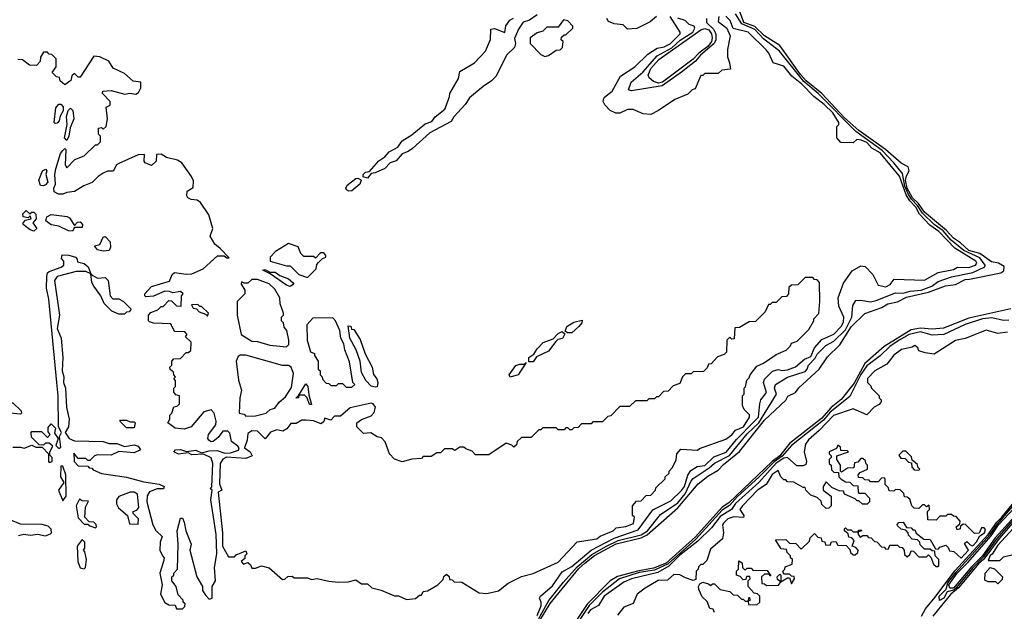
# Model space of a CAD drawing. Extents: x 2737310 to 2869991, y 870230 to 1012730.
# Tile 448 of 479: x 2825271 to 2830379, y 928827 to 931899. Entities that reach past the tile are written whole.
import ezdxf

# ---------------------------------------------------------------- set-up
doc = ezdxf.new("R2010")
doc.units = 0

msp = doc.modelspace()

# ---------------------------------------------------------------- linework, layer by layer
at = {"layer": '0CON02XD'}
for points in [[(2827965, 928770.4), (2828022.7, 928867.3), (2828171.7, 929048.3), (2828203.1, 929076.9), (2828253.2, 929116.8), (2828365, 929177.2), (2828495, 929208.7), (2828526, 929224), (2828685, 929363.5), (2828790.8, 929489.2), (2828840.8, 929529.2), (2828895, 929560), (2828921.5, 929588.5), (2829005, 929655.8), (2829135, 929820), (2829245, 929923.8), (2829255.8, 929944.2), (2829295, 929963.8), (2829312.9, 929987.1), (2829418.8, 930085), (2829462.3, 930147.7), (2829525, 930211.2), (2829585, 930304.4), (2829655, 930373.3), (2829743.3, 930405), (2829775, 930423.3), (2829825, 930434.6), (2829871.8, 930458.2), (2829986.4, 930483.6), (2830073.8, 930516.2), (2830125, 930524.5), (2830175, 930549.5), (2830198.5, 930551.5), (2830360, 930585), (2830376.9, 930595), (2830377.8, 930617.8), (2830348.8, 930635), (2830312.4, 930642.4), (2830252, 930685), (2830195, 930700.5), (2830151.1, 930741.1), (2830115, 930764.4), (2830078.5, 930805), (2829965, 930899.6), (2829933.4, 930945), (2829903.3, 930973.3), (2829874.8, 931024.8), (2829866.9, 931065), (2829871.1, 931088.9), (2829886.2, 931115), (2829880, 931135), (2829844.5, 931154.5), (2829763.1, 931225), (2829623.9, 931323.9), (2829549.7, 931389.7), (2829432.1, 931515), (2829351.4, 931581.4), (2829321.5, 931615), (2829215.2, 931765.2), (2829135, 931815.4), (2829085, 931863.3), (2829027.1, 931885), (2829005.5, 931945)], [(2827955, 931923.8), (2827915, 931896.7), (2827883.8, 931886.2), (2827859.3, 931850.7), (2827838.3, 931801.7), (2827843.8, 931775), (2827838.8, 931755), (2827796.2, 931715), (2827743.6, 931606.4), (2827719.3, 931580.7), (2827675, 931552.5), (2827605, 931493.3), (2827581.4, 931458.6), (2827522.5, 931395), (2827509.3, 931370.7), (2827399.3, 931310.7), (2827309.2, 931230.8), (2827286.1, 931213.9), (2827255, 931202.5), (2827225, 931166.7), (2827193.9, 931156.1), (2827165, 931126.7), (2827115, 931103.3), (2827095, 931100), (2827075, 931076.7), (2827053.3, 931083.3), (2827053.3, 931095), (2827065, 931106.7), (2827085, 931110), (2827133.9, 931166.1), (2827165, 931186.7), (2827187.5, 931212.5), (2827233, 931237), (2827255, 931270), (2827305, 931301.2), (2827375, 931357.5), (2827409.3, 931370.7), (2827426.1, 931393.9), (2827477.5, 931435), (2827501.7, 931498.3), (2827502.5, 931515), (2827547, 931593), (2827555, 931630), (2827630, 931675), (2827687.5, 931735), (2827713, 931797), (2827715, 931850), (2827735, 931852.5), (2827787.5, 931832.5), (2827793, 931867), (2827813.6, 931896.4), (2827833, 931907)], [(2827995, 931707.5), (2828015, 931712.5), (2828055, 931740), (2828075, 931742.5), (2828087.5, 931755), (2828090, 931785), (2828080, 931795), (2828081.7, 931808.3), (2828095, 931820), (2828105, 931820), (2828140, 931855), (2828140, 931865), (2828115, 931892.5), (2828091.7, 931898.3), (2828065, 931860), (2828005, 931860), (2827985, 931840), (2827955, 931830), (2827920, 931805), (2827920, 931775), (2827975, 931717.5), (2827995, 931707.5)], [(2827965, 928788.9), (2828016.7, 928883.3), (2828091.5, 928978.5), (2828163.1, 929056.9), (2828238.5, 929121.5), (2828314.7, 929165.3), (2828375, 929194), (2828495, 929223.8), (2828527.5, 929245), (2828595, 929330), (2828685, 929390), (2828723.6, 929436.4), (2828754.2, 929505), (2828765, 929516.2), (2828848.5, 929571.5), (2828875, 929596), (2828953.5, 929636.5), (2829045, 929749.2), (2829105.5, 929805), (2829197.5, 929955), (2829187.5, 929985), (2829192.5, 930005), (2829255, 930042), (2829345, 930072.5), (2829356.7, 930085), (2829363.3, 930105), (2829398.5, 930141.5), (2829408.7, 930161.3), (2829453.2, 930206.8), (2829495, 930229.2), (2829555, 930289.2), (2829588, 930355), (2829593.8, 930415), (2829609.3, 930440.7), (2829635, 930443.3), (2829685, 930433.8), (2829715, 930440), (2829815, 930480), (2829855, 930478.8), (2829890.7, 930489.3), (2829947.5, 930495), (2830002.5, 930515), (2830035, 930540), (2830105, 930563.3), (2830215, 930586), (2830277.5, 930615), (2830280, 930625), (2830252, 930662), (2830169.7, 930699.7), (2830103.7, 930753.7), (2830062.1, 930802.1), (2830015, 930835.5), (2829953.9, 930893.9), (2829929.1, 930935), (2829896.9, 930966.9), (2829881.5, 930991.5), (2829862.1, 931035), (2829850.3, 931100.3), (2829805, 931155.8), (2829745, 931220.5), (2829609.2, 931319.2), (2829413.1, 931515), (2829338.3, 931578.3), (2829213.3, 931735), (2829129.6, 931799.6), (2829085, 931848.2), (2829016.8, 931876.8), (2828985, 931928.8)], [(2828897.5, 931915), (2828895, 931890), (2828940, 931855), (2828957.5, 931815), (2828942.5, 931745), (2828943, 931707), (2828952.5, 931675), (2828958.3, 931641.7), (2828913, 931637), (2828895, 931620), (2828825, 931620), (2828815, 931610), (2828805, 931610), (2828775, 931540), (2828760, 931535), (2828737, 931513), (2828670, 931485), (2828585, 931427.5), (2828545, 931407.5), (2828505, 931410), (2828453, 931433), (2828425, 931433.3), (2828385, 931413.3), (2828363.6, 931413.6), (2828335, 931427.5), (2828306.4, 931456.4), (2828297.5, 931475), (2828300, 931485), (2828305, 931497.5), (2828345, 931527.5), (2828387.5, 931605), (2828462.5, 931655), (2828529.3, 931720.7), (2828578.3, 931751.7), (2828615, 931758.8), (2828645, 931774), (2828696.7, 931825), (2828696.7, 931835), (2828646, 931915)], [(2828575, 931915.6), (2828541.2, 931888.8), (2828473, 931853), (2828425, 931850), (2828401.7, 931871.7), (2828355, 931877.5), (2828325, 931890), (2828317.5, 931905)], [(2828833.8, 931905), (2828833.3, 931885), (2828869.6, 931849.6), (2828882.9, 931825), (2828883.3, 931795), (2828874.6, 931775.4), (2828802.2, 931715), (2828776.2, 931683.8), (2828705, 931627.1), (2828603.7, 931556.3), (2828445, 931530), (2828430, 931535), (2828442.5, 931575), (2828504.2, 931625.8), (2828578.5, 931711.5), (2828655, 931753.6), (2828697.8, 931792.2), (2828763.8, 931835), (2828773.3, 931855), (2828770, 931865), (2828743.9, 931873.9), (2828722.5, 931895), (2828685, 931907.3)], [(2829078.3, 929808.3), (2829103.3, 929835), (2829110, 929905), (2829116.7, 929925), (2829146.1, 929963.9), (2829130, 930015), (2829135, 930032.5), (2829176.4, 930073.6), (2829205, 930083.3), (2829227, 930077), (2829255, 930080), (2829295, 930096), (2829343.1, 930136.9), (2829375, 930149.2), (2829394.2, 930195.8), (2829432.3, 930237.7), (2829494, 930266), (2829535, 930306.7), (2829545, 930330), (2829546.2, 930355), (2829520.7, 930410.7), (2829517.5, 930455), (2829545, 930530), (2829590, 930595), (2829635, 930620), (2829657, 930617), (2829697.5, 930575), (2829725, 930520), (2829765, 930512.5), (2829786.4, 930523.6), (2829808.3, 930551.7), (2829965, 930546.7), (2830035, 930586.7), (2830115, 930601.2), (2830136.2, 930613.8), (2830195, 930612.9), (2830228.8, 930625), (2830236, 930635), (2830231.2, 930645), (2830121.9, 930711.9), (2830038.9, 930798.9), (2829991.8, 930831.8), (2829939.2, 930889.2), (2829920.5, 930925), (2829888.5, 930958.5), (2829869.9, 930989.9), (2829835.9, 931085.9), (2829735, 931206.9), (2829691.1, 931231.1), (2829665, 931260.8), (2829636.7, 931273.3), (2829613.3, 931276.7), (2829595, 931260), (2829531.7, 931261.7), (2829510, 931285), (2829510, 931345), (2829520, 931355), (2829520, 931365), (2829488.8, 931415), (2829445, 931459.2), (2829390, 931500), (2829329.2, 931565), (2829276, 931606), (2829235, 931657.5), (2829180, 931675), (2829157.5, 931725), (2829143, 931743), (2829050, 931835), (2828973, 931853), (2828956.7, 931895), (2828935, 931917.5)], [(2828585, 931570), (2828558.5, 931578.5), (2828537.3, 931597.3), (2828531.5, 931611.5), (2828544.5, 931645), (2828587, 931693), (2828805, 931846.7), (2828825, 931853.6), (2828845.9, 931845.9), (2828860.5, 931825), (2828863.6, 931805), (2828859.1, 931785), (2828840.1, 931759.9), (2828794, 931726), (2828765.7, 931694.3), (2828605, 931574.6), (2828585, 931570)], [(2826115, 928840), (2826128.3, 928851.7), (2826130, 928865), (2826120, 928875), (2826120, 928885), (2826093, 928913), (2826082.5, 928955), (2826060, 928985), (2826060, 929005), (2826070, 929015), (2826070, 929025), (2826090, 929045), (2826092.5, 929175), (2826087.5, 929245), (2826105, 929310), (2826115, 929310), (2826125, 929290), (2826133.8, 929245), (2826160, 929175), (2826153.6, 929143.6), (2826190, 929005), (2826220, 928955), (2826220, 928935), (2826235, 928910), (2826255, 928890), (2826270, 928895), (2826270, 928955), (2826286.7, 928985), (2826282.5, 929055), (2826293.3, 929125), (2826290, 929225), (2826263.6, 929406.4), (2826270, 929455), (2826260, 929465), (2826267.5, 929472.5), (2826274, 929595), (2826263.9, 929623.9), (2826225, 929642.5), (2826165, 929640), (2826145, 929650), (2826095, 929643.3), (2826070, 929655), (2826080, 929665), (2826105, 929667.5), (2826136.4, 929656.4), (2826185, 929663.3), (2826215, 929650), (2826255, 929660.8), (2826295, 929661.9), (2826335, 929648), (2826365, 929650), (2826407, 929663), (2826410, 929675), (2826402.5, 929685), (2826369.3, 929709.3), (2826361.7, 929751.7), (2826351.7, 929761.7), (2826325, 929762.5), (2826300.9, 929729.1), (2826275, 929708.8), (2826265, 929706.7), (2826252.5, 929715), (2826246.7, 929725), (2826250, 929745), (2826288.8, 929795), (2826290, 929815), (2826280, 929855), (2826265, 929872.5), (2826227, 929863), (2826160, 929785), (2826125, 929772.5), (2826078.3, 929778.3), (2826040, 929805), (2826050, 929825), (2826050, 929845), (2826060, 929855), (2826071.7, 929888.3), (2826088.3, 929891.7), (2826100, 929905), (2826100, 929945), (2826081.7, 929951.7), (2826070, 929965), (2826070, 929985), (2826080, 929995), (2826080, 930025), (2826070, 930035), (2826080, 930045), (2826070, 930055), (2826068.3, 930068.3), (2826051.7, 930081.7), (2826050, 930095), (2826060, 930105), (2826060, 930125), (2826071.7, 930138.3), (2826105, 930140), (2826135, 930170), (2826145, 930170), (2826158.3, 930181.7), (2826160, 930225), (2826131.7, 930251.7), (2826140, 930265), (2826128.3, 930278.3), (2826075, 930280), (2826055, 930320), (2825965, 930322.5), (2825945, 930330), (2825940, 930335), (2825940, 930365), (2825951.7, 930378.3), (2825988.3, 930391.7), (2826005, 930410), (2826015, 930410), (2826045, 930440), (2826058.3, 930438.3), (2826085, 930412.5), (2826108.3, 930411.7), (2826110, 930465), (2826120, 930475), (2826105, 930486.7), (2826065, 930480), (2826048.3, 930488.3), (2826025, 930488.8), (2825965, 930462.5), (2825925, 930460), (2825920, 930465), (2825920, 930475), (2825955, 930513.8), (2826048.3, 930541.7), (2826062.5, 930575), (2826075, 930586.7), (2826135, 930577.5), (2826165, 930580), (2826222.5, 930605), (2826296.7, 930673.3), (2826332.5, 930672.5), (2826345, 930662.5), (2826358.3, 930661.7), (2826310.7, 930710.7), (2826283.6, 930733.6), (2826260, 930775), (2826272.5, 930815), (2826252.5, 930885), (2826209.3, 930949.3), (2826191.7, 930961.7), (2826160, 930965), (2826143.6, 930973.6), (2826137.5, 930985), (2826140.7, 931009.3), (2826171.7, 931028.3), (2826173, 931063), (2826163.3, 931085), (2826112.5, 931155), (2826089.5, 931169.5), (2826033.6, 931183.6), (2826005, 931200), (2825981.7, 931198.3), (2825980, 931165), (2825955, 931142.5), (2825922.5, 931155), (2825917.5, 931165), (2825918.3, 931198.3), (2825885, 931197.5), (2825785, 931152.5), (2825774, 931146), (2825757, 931113), (2825727, 931113), (2825705, 931102.5), (2825677.5, 931085), (2825647, 931053), (2825603.8, 931036.2), (2825555, 931007.5), (2825515, 931002.5), (2825495, 930992.5), (2825473, 930993), (2825450, 931005), (2825447.5, 931025), (2825457.5, 931045), (2825453.8, 931095), (2825458, 931125), (2825483.3, 931205), (2825495, 931220), (2825505, 931230), (2825510, 931225), (2825507.5, 931145), (2825515, 931130), (2825557, 931173), (2825605, 931192.5), (2825665, 931250), (2825675, 931250), (2825690, 931265), (2825690, 931295), (2825680, 931305), (2825680, 931335), (2825695, 931340), (2825705, 931330), (2825720, 931345), (2825727.5, 931385), (2825720, 931445), (2825740, 931455), (2825740, 931475), (2825700, 931515), (2825701.7, 931528.3), (2825745, 931531.2), (2825817, 931513), (2825843, 931517), (2825873, 931513), (2825888.3, 931521.7), (2825898.8, 931545), (2825900, 931575), (2825859.3, 931579.3), (2825815, 931620), (2825757, 931647), (2825733, 931683), (2825687, 931707), (2825655, 931710), (2825585, 931600), (2825575, 931600), (2825555, 931620), (2825541.7, 931608.3), (2825536.4, 931583.6), (2825505, 931560), (2825481.7, 931581.7), (2825478.3, 931598.3), (2825461.7, 931601.7), (2825440, 931625), (2825460, 931655), (2825460, 931695), (2825438.3, 931718.3), (2825425, 931720), (2825415, 931730), (2825395, 931730), (2825380, 931705), (2825378.3, 931681.7), (2825358.3, 931661.7), (2825322.5, 931662.5), (2825285, 931690), (2825261.7, 931691.7)], [(2825455, 931360), (2825450, 931365), (2825458.3, 931441.7), (2825475, 931460), (2825485, 931460), (2825497, 931447), (2825497.5, 931425), (2825481.2, 931398.8), (2825476, 931374), (2825465, 931362.5), (2825455, 931360)], [(2825515, 931272.5), (2825503.3, 931285), (2825517.5, 931355), (2825513.3, 931396.7), (2825523, 931427), (2825535, 931440), (2825547, 931427), (2825552.5, 931385), (2825533, 931337), (2825526.4, 931293.6), (2825515, 931272.5)], [(2825395, 931036.2), (2825378.8, 931038.8), (2825370, 931065), (2825390, 931115), (2825405, 931122.5), (2825412.5, 931115), (2825407.5, 931095), (2825416.7, 931055), (2825405, 931041.2), (2825395, 931036.2)], [(2826978.8, 931008.8), (2826966.2, 931016.2), (2826963.8, 931025), (2826970.6, 931039.4), (2827015, 931073.8), (2827026.2, 931076.2), (2827040, 931070), (2827043.3, 931065), (2827036.2, 931045), (2826995, 931010), (2826978.8, 931008.8)], [(2825345, 930801.2), (2825325, 930807.5), (2825290, 930835), (2825290, 930845), (2825301.7, 930858.3), (2825330, 930865), (2825325, 930880), (2825315, 930870), (2825290, 930875), (2825288.3, 930891.7), (2825305, 930907.5), (2825325, 930890), (2825335, 930900), (2825345, 930900), (2825355, 930890), (2825356.7, 930865), (2825340, 930845), (2825360, 930815), (2825345, 930801.2)], [(2825545, 930800), (2825525, 930802.5), (2825475, 930826), (2825434, 930834), (2825407.5, 930855), (2825412.5, 930875), (2825435, 930886.7), (2825517, 930877), (2825530, 930870), (2825555, 930830), (2825571.7, 930848.3), (2825585, 930850), (2825596.7, 930835), (2825595, 930820), (2825555, 930820), (2825545, 930800)], [(2825705, 930696.7), (2825675, 930703.3), (2825660, 930725), (2825687.7, 930732.3), (2825705, 930770), (2825715, 930773.3), (2825741.2, 930745), (2825743, 930717), (2825735, 930700), (2825705, 930696.7)], [(2826765, 930560), (2826810, 930605), (2826812.5, 930627.5), (2826821.7, 930638.3), (2826841.7, 930658.3), (2826860, 930665), (2826860, 930675), (2826848.3, 930688.3), (2826831.7, 930688.3), (2826805, 930660), (2826795, 930670), (2826745, 930670), (2826730, 930685), (2826715, 930720), (2826665, 930737.5), (2826597.5, 930695), (2826570, 930665), (2826570, 930645), (2826655, 930620), (2826675, 930620), (2826720, 930575), (2826765, 930560)], [(2825235, 929680), (2825275, 929680), (2825295, 929673.3), (2825335, 929690), (2825355, 929680), (2825388.3, 929678.3), (2825420, 929645), (2825420, 929605), (2825425, 929600), (2825440, 929605), (2825440, 929625), (2825428.3, 929638.3), (2825427.5, 929655), (2825442.5, 929685), (2825425, 929700), (2825405, 929700), (2825395, 929690), (2825371.7, 929691.7), (2825331.7, 929731.7), (2825330, 929755), (2825335, 929760), (2825385, 929760), (2825415, 929730), (2825430, 929745), (2825418.3, 929758.3), (2825418.3, 929781.7), (2825435, 929800), (2825457, 929777), (2825452.5, 929752.5), (2825470, 929725), (2825458.3, 929688.3), (2825475, 929672.5), (2825485, 929680), (2825477.5, 929735), (2825487.5, 929755), (2825472.5, 929785), (2825470.8, 929945), (2825464, 930015), (2825422.3, 930447.7), (2825410.6, 930505), (2825411.4, 930565), (2825415.7, 930584.3), (2825425, 930592), (2825485.9, 930614.1), (2825500, 930625), (2825500, 930645), (2825488.3, 930658.3), (2825491.7, 930678.3), (2825526.4, 930676.4), (2825560, 930665), (2825570, 930655), (2825571.7, 930641.7), (2825605, 930633.8), (2825625.7, 930615.7), (2825640, 930580), (2825650, 930570), (2825675, 930557.5), (2825715, 930560), (2825730, 930545), (2825740, 930465), (2825755, 930450), (2825785, 930450), (2825810, 930435), (2825850, 930395), (2825838.3, 930381.7), (2825825, 930380), (2825815, 930370), (2825785, 930370), (2825750, 930385), (2825710, 930425), (2825692.5, 930465), (2825656.2, 930515), (2825646.2, 930535), (2825640, 930580), (2825615, 930591.2), (2825565, 930590.8), (2825465, 930566), (2825452.5, 930545), (2825477.5, 930365), (2825466.2, 930295), (2825485.8, 930245.8), (2825494.2, 930145), (2825492, 930075), (2825500, 930045), (2825498.8, 930015), (2825508.6, 929985), (2825514.3, 929884.3), (2825528, 929825), (2825524, 929785), (2825506.7, 929755), (2825527.5, 929725), (2825555, 929711.5), (2825705, 929707.8), (2825735, 929698), (2825775, 929698.6), (2825815, 929683.3), (2825865, 929691.4), (2825885, 929683.8), (2825897.5, 929665), (2825865, 929649.2), (2825785, 929656.7), (2825745, 929637.5), (2825675, 929640), (2825660, 929635), (2825635, 929610), (2825625, 929610), (2825615, 929620), (2825575, 929620), (2825552.5, 929647.5), (2825553.8, 929605), (2825575, 929582.5), (2825625, 929580), (2825631.7, 929571.7), (2825645, 929570), (2825651.7, 929561.7), (2825695, 929542.5), (2825825, 929523.3), (2825915, 929500), (2825995, 929487.5), (2826020, 929475), (2826017, 929463), (2825985, 929462.5), (2825945, 929447.5), (2825933, 929427), (2825930, 929395), (2825962.5, 929275), (2825977, 929247), (2826010, 929215), (2826000, 929185), (2825997.5, 929145), (2826012.5, 929115), (2826020, 929105), (2826017.5, 929085), (2825997.5, 929025), (2826010, 928965), (2826002.5, 928915), (2826025, 928872.5), (2826045, 928860), (2826078.3, 928858.3), (2826085, 928840), (2826115, 928840)], [(2826675, 930514), (2826655, 930520.8), (2826570, 930580), (2826532.5, 930597.5), (2826545, 930602.5), (2826568.3, 930588.3), (2826597.3, 930587.3), (2826620.5, 930570.5), (2826665, 930554), (2826688.8, 930535), (2826692.5, 930525), (2826675, 930514)], [(2827278.3, 928888.3), (2827325, 928892.5), (2827345, 928910), (2827355, 928910), (2827365, 928930), (2827387, 928933), (2827440, 928965), (2827468.3, 928991.7), (2827471.7, 929008.3), (2827485, 929020), (2827498.3, 929008.3), (2827501.7, 928991.7), (2827515, 928990), (2827525, 928980), (2827565, 928977.5), (2827655, 928922.5), (2827695, 928920), (2827755, 928932.5), (2827805, 928972.5), (2827875, 929007.5), (2827935, 929022.5), (2828065, 929082.5), (2828163, 929187), (2828265, 929202.5), (2828283, 929217), (2828350, 929245), (2828365, 929260), (2828415, 929267.5), (2828455, 929282.5), (2828460, 929315), (2828450, 929325), (2828450, 929375), (2828471.7, 929398.3), (2828495, 929400), (2828521.7, 929428.3), (2828545, 929430), (2828570, 929455), (2828571.7, 929468.3), (2828620, 929515), (2828620, 929525), (2828640, 929545), (2828640, 929555), (2828657, 929573), (2828677, 929613), (2828680, 929645), (2828701.7, 929668.3), (2828787, 929663), (2828798.3, 929671.7), (2828935, 929720), (2828965, 929742.5), (2828985, 929767.5), (2829025.8, 929785), (2829057.5, 929835), (2829057, 929847), (2829030, 929875), (2829020, 929895), (2829020, 929945), (2829030, 929955), (2829030, 929985), (2829037, 929993), (2829043, 930027), (2829055, 930040), (2829060, 930055), (2829095, 930100), (2829130, 930115), (2829195, 930160), (2829247, 930183), (2829270, 930205), (2829275, 930220), (2829305, 930230), (2829365, 930290), (2829390, 930335), (2829390, 930345), (2829417, 930373), (2829422.5, 930435), (2829420, 930535), (2829408.3, 930548.3), (2829395, 930550), (2829385, 930560), (2829345, 930560), (2829308.3, 930521.7), (2829275, 930520), (2829261.7, 930508.3), (2829260, 930475), (2829248.3, 930461.7), (2829225, 930460), (2829195, 930430), (2829175, 930430), (2829165, 930420), (2829155, 930420), (2829138.3, 930381.7), (2829088.3, 930331.7), (2829055, 930330), (2829005, 930300), (2828981.7, 930298.3), (2828978.3, 930241.7), (2828965, 930240), (2828955, 930250), (2828940, 930235), (2828938.3, 930171.7), (2828925, 930160), (2828891.7, 930148.3), (2828858.3, 930111.7), (2828845, 930110), (2828838.3, 930091.7), (2828818.3, 930071.7), (2828765, 930070), (2828755, 930060), (2828725, 930060), (2828710, 930045), (2828695, 930010), (2828661.7, 929998.3), (2828635, 929970), (2828611.7, 929968.3), (2828585, 929940), (2828575, 929940), (2828565, 929930), (2828535, 929930), (2828525, 929920), (2828465, 929920), (2828435, 929890), (2828385, 929890), (2828338.3, 929841.7), (2828321.7, 929838.3), (2828295, 929810), (2828245, 929810), (2828235, 929800), (2828185, 929800), (2828168.3, 929781.7), (2828145, 929780), (2828135, 929770), (2828125, 929770), (2828115, 929780), (2828105, 929780), (2828095, 929770), (2828065, 929770), (2828055, 929780), (2827985, 929780), (2827975, 929770), (2827965, 929770), (2827925, 929730), (2827875, 929730), (2827851.7, 929708.3), (2827848.3, 929691.7), (2827835, 929680), (2827825, 929690), (2827795, 929700), (2827705, 929640), (2827635, 929640), (2827618.3, 929658.3), (2827585, 929670), (2827575, 929680), (2827555, 929680), (2827528.3, 929661.7), (2827515, 929670), (2827475, 929670), (2827455, 929650), (2827435, 929650), (2827405, 929630), (2827365, 929630), (2827355, 929620), (2827305, 929616.7), (2827255, 929603.3), (2827216.2, 929616.2), (2827190, 929645), (2827166.7, 929706.7), (2827148.3, 929728.3), (2827125, 929732.5), (2827093, 929753), (2827055, 929750), (2827020, 929785), (2827020, 929805), (2827045, 929822.5), (2827095, 929842.5), (2827110.5, 929859.5), (2827117.2, 929887.2), (2827105, 929904.2), (2827095, 929907.1), (2826985, 929883.8), (2826935, 929840), (2826905, 929840), (2826885, 929820), (2826855, 929830), (2826848.3, 929811.7), (2826835, 929800), (2826795, 929816.7), (2826755, 929820), (2826735, 929820), (2826705, 929802.5), (2826678.3, 929801.7), (2826656.4, 929773.6), (2826637, 929763), (2826605, 929770), (2826573, 929757), (2826545, 929722.5), (2826505, 929762.5), (2826475, 929763.3), (2826455, 929750), (2826451.2, 929715), (2826437.5, 929675), (2826466.7, 929655), (2826476.4, 929633.6), (2826445, 929620), (2826343.3, 929626.7), (2826325, 929617.5), (2826312, 929595), (2826308.3, 929488.3), (2826320, 929455), (2826300, 929445), (2826323.3, 929235), (2826322.5, 929165), (2826355, 929110), (2826385, 929110), (2826395, 929120), (2826445, 929140), (2826450, 929125), (2826440, 929115), (2826438.3, 929101.7), (2826420, 929085), (2826431.7, 929071.7), (2826455, 929080), (2826468.3, 929068.3), (2826475, 929050), (2826495, 929050), (2826525, 929062.5), (2826565, 929052.5), (2826635, 928992.5), (2826647, 928993), (2826663, 929007), (2826685, 929010), (2826695, 929000), (2826765, 929000), (2826785, 928992.5), (2826815, 928997.5), (2826875, 928982.5), (2826925, 928977.5), (2826975, 928980), (2827015, 928990), (2827045, 928970), (2827075, 928970), (2827098.3, 928948.3), (2827147, 928937), (2827215, 928907.5), (2827237, 928907), (2827278.3, 928888.3)], [(2826655, 930200), (2826667, 930213), (2826667.5, 930235), (2826657.5, 930285), (2826643, 930303), (2826640, 930325), (2826630, 930335), (2826630, 930355), (2826640, 930365), (2826640, 930375), (2826623, 930423), (2826620, 930455), (2826595, 930500), (2826565, 930527.5), (2826505, 930550), (2826475, 930550), (2826455, 930530), (2826435, 930530), (2826421.7, 930538.3), (2826420, 930525), (2826440, 930495), (2826440, 930475), (2826400, 930435), (2826400, 930365), (2826420, 930265), (2826475, 930230), (2826505, 930227.5), (2826568.3, 930208.3), (2826655, 930200)], [(2826245, 930360), (2826250, 930375), (2826215, 930410), (2826205, 930410), (2826195, 930420), (2826161.7, 930418.3), (2826171.7, 930401.7), (2826188.3, 930398.3), (2826201.7, 930381.7), (2826235, 930370), (2826245, 930360)], [(2830412.5, 930397.5), (2830195, 930349.6), (2830062.7, 930297.3), (2830005, 930291.8), (2829945, 930296.6), (2829895, 930289.2), (2829755, 930202.7), (2829655, 930114.5), (2829599.3, 930010.7), (2829532.9, 929927.1), (2829480.4, 929885), (2829431.2, 929828.8), (2829265, 929698.8), (2829214.7, 929635), (2829174.8, 929605.2), (2828950.1, 929389.9), (2828915, 929368), (2828777, 929213), (2828625, 929077.5), (2828559.5, 929050.5), (2828482.5, 929037.5), (2828372.6, 929007.4), (2828335, 928984.5), (2828215, 928863.8), (2828069.7, 928645)], [(2826995, 929990), (2827010, 930005), (2827000, 930015), (2826981.7, 930121.7), (2826957.5, 930185), (2826952.5, 930215), (2826937.5, 930245), (2826932.5, 930285), (2826910, 930335), (2826895, 930350), (2826791.7, 930348.3), (2826760, 930315), (2826762.5, 930235), (2826780, 930175), (2826800, 930165), (2826800, 930155), (2826820, 930125), (2826820, 930085), (2826830, 930075), (2826830, 930055), (2826840, 930045), (2826841.7, 930031.7), (2826861.7, 930011.7), (2826875, 930010), (2826885, 930000), (2826915, 930000), (2826925, 930010), (2826945, 930010), (2826965, 929990), (2826995, 929990)], [(2827115, 929990), (2827095, 929996.7), (2827067.5, 930025), (2827045, 930067.5), (2827036.7, 930125), (2827017.5, 930185), (2826984.2, 930245), (2826975, 930310), (2826988.3, 930308.3), (2826991.7, 930291.7), (2827005, 930290), (2827037.7, 930237.7), (2827064, 930164), (2827099.2, 930095), (2827106.7, 930056.7), (2827123.9, 930033.9), (2827128.8, 930015), (2827125, 929993.3), (2827115, 929990)], [(2830401.7, 930338.3), (2830375, 930337.5), (2830315, 930351.2), (2830265, 930345.7), (2830175, 930316.2), (2830065, 930263.8), (2830005, 930260), (2829945, 930278.6), (2829885.7, 930264.3), (2829834, 930235), (2829785, 930202), (2829735, 930153.3), (2829665, 930102), (2829635, 930055.7), (2829577.7, 929942.3), (2829475, 929861.1), (2829440.5, 929819.5), (2829275, 929687.1), (2829226.8, 929633.2), (2829185, 929602.5), (2829105.9, 929524.1), (2828995, 929422.5), (2828953.8, 929376.2), (2828915, 929352.5), (2828778.8, 929201.2), (2828635.9, 929074.1), (2828565, 929040.9), (2828485, 929027.5), (2828382, 928995), (2828295, 928925.4), (2828225, 928857.3), (2828084.6, 928645)], [(2828135, 930272.5), (2828112.5, 930272.5), (2828101.7, 930281.7), (2828110, 930305), (2828145, 930327.5), (2828188.3, 930338.3), (2828187.5, 930325), (2828172.5, 930305), (2828135, 930272.5)], [(2827911.7, 930121.7), (2827912.5, 930145), (2827938.3, 930161.7), (2827955, 930190), (2827987, 930223), (2828038.3, 930241.7), (2828065, 930270), (2828085, 930280), (2828098.3, 930268.3), (2828086.4, 930243.6), (2828062.5, 930237.5), (2828051.7, 930228.3), (2828015, 930177.5), (2827951.7, 930148.3), (2827935, 930122.5), (2827911.7, 930121.7)], [(2830395, 930276.7), (2830345, 930270), (2830285, 930286.7), (2830176.4, 930243.6), (2830125, 930232.5), (2830015, 930162.5), (2829968.3, 930168.3), (2829935, 930180), (2829930, 930195), (2829915, 930207.5), (2829901.7, 930198.3), (2829845, 930186.7), (2829805, 930157.5), (2829769.3, 930110.7), (2829707.5, 930075), (2829670, 930035), (2829670, 930015), (2829687, 929997), (2829690, 929985), (2829730, 929945), (2829730, 929935), (2829740, 929925), (2829740, 929915), (2829729.3, 929900.7), (2829703.6, 929886.4), (2829665, 929847.5), (2829595, 929877.5), (2829493, 929843), (2829418.8, 929765), (2829363.3, 929716.7), (2829348, 929695), (2829340, 929655), (2829352.5, 929605), (2829350, 929590), (2829335, 929582.5), (2829303, 929583), (2829255, 929626.2), (2829235, 929621.4), (2829195, 929595.4), (2829106, 929495), (2828985, 929385.8), (2828964, 929355), (2828905, 929318.6), (2828859.1, 929260.9), (2828788.6, 929191.4), (2828695, 929117.7), (2828638.7, 929061.3), (2828580.9, 929029.1), (2828444.6, 928995.4), (2828405, 928977.5), (2828304, 928905), (2828273.3, 928856.7), (2828232, 928835), (2828218, 928815)], [(2826445, 929840), (2826495, 929842.5), (2826550, 929855), (2826570, 929875), (2826595, 929882.5), (2826617, 929913), (2826649.3, 929940.7), (2826681.7, 929988.3), (2826691.7, 930061.7), (2826680, 930095), (2826665, 930102.5), (2826635, 930102.5), (2826445, 930156.7), (2826415, 930156.7), (2826405, 930150), (2826393.8, 930125), (2826407, 930027), (2826422.5, 929975), (2826412.5, 929935), (2826410, 929855), (2826435, 929850), (2826445, 929840)], [(2827815, 930042.5), (2827810, 930055), (2827845, 930102.5), (2827865, 930110), (2827890, 930110), (2827898.3, 930118.3), (2827857.5, 930055), (2827815, 930042.5)], [(2826785, 929900), (2826775, 929900), (2826762.5, 929935), (2826748.8, 929948.8), (2826720, 929950), (2826717.5, 929935), (2826703.8, 929933.8), (2826720, 929950), (2826755, 930007.5), (2826766.4, 929993.6), (2826770.7, 929950.7), (2826785, 929900)], [(2825275, 929850), (2825220, 929855), (2825202.5, 929875), (2825201.7, 929898.3), (2825215, 929910), (2825235, 929910), (2825278.3, 929868.3), (2825280, 929855), (2825275, 929850)], [(2825865, 929780), (2825825, 929780), (2825790, 929815), (2825795, 929820), (2825825, 929820), (2825845, 929810), (2825865, 929810), (2825870, 929805), (2825865, 929780)], [(2827955, 928804.2), (2827975.7, 928855), (2827976.2, 928875), (2827967.5, 928895), (2827972.5, 928905), (2828035, 928958.8), (2828085, 929031.2), (2828135, 929060), (2828235.5, 929144.5), (2828355, 929207.1), (2828480.3, 929249.7), (2828555, 929353.8), (2828649.7, 929400.3), (2828705, 929454), (2828719.4, 929475), (2828737, 929533), (2828752.3, 929557.7), (2828785, 929578.8), (2828825, 929584.4), (2828871.8, 929628.2), (2828936.2, 929653.8), (2828990.5, 929719.5), (2829078.3, 929808.3)], [(2828875, 928820), (2828868.3, 928838.3), (2828851.7, 928841.7), (2828838.3, 928878.3), (2828811.7, 928901.7), (2828795, 928940), (2828793.3, 928955), (2828800, 928970), (2828815, 928977.5), (2828845, 928970), (2828855, 928960), (2828865, 928970), (2828875, 928970), (2828905, 928940), (2828955, 928930), (2828971.7, 928911.7), (2828995, 928910), (2829015, 928890), (2829025, 928890), (2829035, 928880), (2829050, 928880), (2829055, 928900), (2829060, 928885), (2829050, 928880), (2829051.7, 928861.7), (2829095, 928860), (2829110, 928875), (2829110, 928905), (2829098.3, 928918.3), (2829081.7, 928921.7), (2829050, 928955), (2829050, 928985), (2829060, 928995), (2829058.3, 929008.3), (2829041.7, 929008.3), (2829038.3, 928991.7), (2829025, 928990), (2829008.3, 929008.3), (2828990, 929015), (2828990, 929035), (2829000, 929045), (2829001.7, 929088.3), (2829018.3, 929078.3), (2829020, 929055), (2829035, 929040), (2829045, 929050), (2829065, 929050), (2829075, 929040), (2829148.3, 929038.3), (2829168.3, 929011.7), (2829161.7, 929011.7), (2829160, 929020), (2829135, 929020), (2829120, 929005), (2829121.7, 928971.7), (2829135, 928970), (2829145, 928960), (2829208.3, 928961.7), (2829220, 928980), (2829201.7, 928991.7), (2829200, 929005), (2829215, 929020), (2829220, 929015), (2829220, 928980), (2829255, 929000), (2829265, 929000), (2829275, 928970), (2829290, 928995), (2829288.3, 929008.3), (2829275, 929010), (2829265, 929020), (2829235, 929020), (2829230, 929035), (2829240, 929045), (2829241.7, 929058.3), (2829278.3, 929071.7), (2829280, 929095), (2829270, 929105), (2829270, 929115), (2829251.7, 929131.7), (2829248.3, 929148.3), (2829221.7, 929151.7), (2829191.7, 929198.3), (2829245, 929200), (2829265, 929180), (2829298.3, 929178.3), (2829325, 929150), (2829368.3, 929191.7), (2829371.7, 929208.3), (2829395, 929230), (2829411.7, 929211.7), (2829428.3, 929208.3), (2829431.7, 929191.7), (2829448.3, 929188.3), (2829451.7, 929171.7), (2829475, 929170), (2829481.7, 929188.3), (2829505, 929190), (2829515, 929170), (2829558.3, 929168.3), (2829578.3, 929148.3), (2829581.7, 929131.7), (2829595, 929120), (2829605, 929120), (2829618.3, 929131.7), (2829620, 929145), (2829608.3, 929158.3), (2829590, 929165), (2829600, 929195), (2829588.3, 929208.3), (2829571.7, 929211.7), (2829568.3, 929228.3), (2829550, 929245), (2829550, 929255), (2829555, 929260), (2829565, 929250), (2829585, 929250), (2829595, 929240), (2829620, 929240), (2829621.7, 929248.3), (2829635, 929250), (2829640, 929245), (2829620, 929240), (2829620, 929225), (2829631.7, 929211.7), (2829645, 929220), (2829665, 929220), (2829675, 929210), (2829688.3, 929208.3), (2829705, 929190), (2829718.3, 929188.3), (2829741.7, 929161.7), (2829755, 929160), (2829765, 929150), (2829778.3, 929151.7), (2829785, 929170), (2829825, 929170), (2829835, 929160), (2829848.3, 929158.3), (2829860, 929145), (2829861.7, 929121.7), (2829875, 929110), (2829888.3, 929121.7), (2829895, 929140), (2829908.3, 929138.3), (2829935, 929110), (2829975, 929110), (2829985, 929120), (2829998.3, 929108.3), (2830011.7, 929071.7), (2830025, 929060), (2830035, 929060), (2830040, 929065), (2830040, 929095), (2830020, 929115), (2830018.3, 929138.3), (2830005, 929140), (2829995, 929150), (2829965, 929150), (2829941.7, 929171.7), (2829940, 929185), (2829928.3, 929198.3), (2829901.7, 929201.7), (2829881.7, 929221.7), (2829880, 929235), (2829868.3, 929248.3), (2829843, 929253), (2829825, 929270), (2829822.5, 929277.5), (2829831.7, 929288.3), (2829855, 929290), (2829871.7, 929261.7), (2829895, 929260), (2829905, 929250), (2829915, 929250), (2829921.7, 929231.7), (2829961.7, 929201.7), (2829995, 929200), (2830021.7, 929151.7), (2830035, 929150), (2830045, 929160), (2830075, 929170), (2830088.3, 929158.3), (2830095, 929140), (2830117, 929137), (2830155, 929102.5), (2830192.5, 929145), (2830171.7, 929178.3), (2830185, 929190), (2830201.7, 929171.7), (2830215, 929167.5), (2830235, 929187.5), (2830251.7, 929218.3), (2830276.2, 929235), (2830281.7, 929251.7), (2830275, 929260), (2830260, 929260), (2830248.3, 929231.7), (2830225, 929230), (2830178.3, 929278.3), (2830165, 929280), (2830151.7, 929268.3), (2830150, 929255), (2830135, 929250), (2830130, 929265), (2830148.3, 929281.7), (2830150, 929295), (2830128.3, 929318.3), (2830115, 929320), (2830105, 929330), (2830085, 929330), (2830075, 929320), (2830045, 929320), (2830025, 929300), (2829981.7, 929301.7), (2829980, 929345), (2829990, 929355), (2829988.3, 929378.3), (2829975, 929370), (2829965, 929380), (2829955, 929380), (2829935, 929360), (2829911.7, 929361.7), (2829900, 929375), (2829888.3, 929408.3), (2829875, 929420), (2829861.7, 929421.7), (2829858.3, 929438.3), (2829838.3, 929458.3), (2829815, 929460), (2829805, 929450), (2829781.7, 929451.7), (2829778.3, 929468.3), (2829760, 929485), (2829760, 929515), (2829755, 929520), (2829741.7, 929518.3), (2829725, 929500), (2829685, 929500), (2829677, 929507), (2829655, 929510), (2829645, 929520), (2829621.7, 929521.7), (2829620, 929535), (2829631.7, 929548.3), (2829670, 929565), (2829670, 929585), (2829660, 929595), (2829658.3, 929608.3), (2829645, 929620), (2829635, 929620), (2829618.3, 929601.7), (2829601.7, 929598.3), (2829598.3, 929571.7), (2829565, 929570), (2829535, 929550), (2829530, 929555), (2829530, 929585), (2829510, 929615), (2829510, 929635), (2829570, 929655), (2829565, 929660), (2829531.7, 929661.7), (2829528.3, 929678.3), (2829515, 929690), (2829508.3, 929671.7), (2829470, 929655), (2829470, 929645), (2829480, 929635), (2829480, 929625), (2829470, 929615), (2829470, 929595), (2829480, 929585), (2829481.7, 929561.7), (2829495, 929550), (2829518.3, 929548.3), (2829520, 929525), (2829533, 929513), (2829555, 929500), (2829577.5, 929497.5), (2829595, 929480), (2829618.3, 929478.3), (2829620, 929445), (2829625, 929440), (2829655, 929440), (2829680, 929415), (2829680, 929395), (2829667.5, 929382.5), (2829643, 929383), (2829625, 929400), (2829615, 929400), (2829605, 929410), (2829550, 929435), (2829545, 929450), (2829523, 929453), (2829485, 929470), (2829455, 929500), (2829440, 929475), (2829440, 929455), (2829480, 929425), (2829480, 929375), (2829468.3, 929361.7), (2829455, 929360), (2829431.7, 929381.7), (2829428.3, 929398.3), (2829408.3, 929418.3), (2829375, 929430), (2829350, 929455), (2829345, 929470), (2829335, 929470), (2829287, 929497), (2829255, 929500), (2829245, 929510), (2829235, 929510), (2829220, 929525), (2829205, 929557.5), (2829175, 929537.5), (2829144, 929486), (2829098.8, 929455), (2829020, 929375), (2829007.5, 929355), (2829027.5, 929325), (2829026.4, 929313.6), (2828975, 929316.7), (2828945, 929306.2), (2828922.5, 929285), (2828917.5, 929275), (2828922.5, 929235), (2828917, 929203), (2828855, 929150), (2828835, 929090), (2828815, 929070), (2828805, 929070), (2828791.7, 929058.3), (2828790, 929045), (2828780, 929035), (2828778.3, 928991.7), (2828765, 928987.5), (2828725, 929000), (2828696.4, 929016.4), (2828665, 929017.5), (2828631.7, 928988.3), (2828582.7, 928987.3), (2828515, 928947.5)], [(2829935, 929560), (2829940, 929565), (2829930, 929575), (2829928.3, 929588.3), (2829901.7, 929611.7), (2829898.3, 929628.3), (2829868.3, 929658.3), (2829851.7, 929658.3), (2829831.7, 929638.3), (2829841.7, 929621.7), (2829865, 929620), (2829881.7, 929601.7), (2829898.3, 929598.3), (2829900, 929575), (2829911.7, 929561.7), (2829935, 929560)], [(2830715, 929622.5), (2830351.8, 929205), (2830273, 929097), (2830245, 929073.6), (2830141.8, 928948.2), (2830101.4, 928915), (2830076, 928884), (2830007.6, 928802.4)], [(2825495, 929400), (2825512.5, 929425), (2825510, 929535), (2825495, 929580), (2825485, 929580), (2825483.3, 929525), (2825500, 929495), (2825473.3, 929455), (2825495, 929400)], [(2830603.8, 929506.2), (2830342.7, 929207.3), (2830270.9, 929109.1), (2830215, 929052.8), (2830130.3, 928949.7), (2830115, 928936.3), (2830082.5, 928927.5), (2830065.3, 928894.7), (2830042.5, 928882.5), (2830041.8, 928905), (2830077.8, 928942.2), (2830086.2, 928975), (2830129.3, 929030.7), (2830305.1, 929224.9), (2830341.7, 929278.3), (2830555, 929527.2)], [(2825885, 929280), (2825887, 929307), (2825860, 929335), (2825860, 929345), (2825878.3, 929351.7), (2825890, 929365), (2825882.5, 929435), (2825865, 929446.2), (2825843.9, 929446.1), (2825785, 929422.5), (2825773.3, 929405), (2825773.8, 929385), (2825783.9, 929363.9), (2825830, 929325), (2825841.7, 929281.7), (2825885, 929280)], [(2825665, 929260), (2825670, 929265), (2825668.3, 929278.3), (2825655, 929290), (2825631.7, 929291.7), (2825610, 929315), (2825612.5, 929367.5), (2825628.3, 929398.3), (2825595, 929400), (2825581.7, 929408.3), (2825563.8, 929375), (2825575, 929312.5), (2825605, 929280), (2825625, 929280), (2825635, 929270), (2825665, 929260)], [(2829949.1, 928800.9), (2829970.8, 928839.2), (2830020.4, 928899.6), (2830122.6, 929037.4), (2830295, 929226.4), (2830339.6, 929290.4), (2830366.5, 929315), (2830450.2, 929419.8)], [(2830500.3, 929395), (2830332, 929208), (2830265.4, 929114.6), (2830210.4, 929059.6), (2830115, 928946.9), (2830097, 928947), (2830091.7, 928965), (2830134.6, 929025.4), (2830190.2, 929079.8), (2830311.1, 929218.9), (2830349.5, 929275), (2830428.9, 929361.1)], [(2825265, 929220), (2825293.1, 929226.9), (2825325, 929221.9), (2825365, 929226.7), (2825405, 929218.8), (2825431.7, 929228.3), (2825436.7, 929235), (2825433.9, 929253.9), (2825418.3, 929268.3), (2825387.7, 929277.7), (2825275, 929280), (2825225, 929300)], [(2830425, 929257.5), (2830345, 929170), (2830316.2, 929123.8), (2830305, 929116.2), (2830295, 929090), (2830355, 929090)], [(2825605, 929047.5), (2825612.5, 929055), (2825617.5, 929095), (2825610, 929135), (2825602.5, 929145), (2825610, 929155), (2825610, 929185), (2825595, 929200), (2825570, 929165), (2825572, 929085), (2825585, 929053.3), (2825605, 929047.5)], [(2830355, 929090), (2830375, 929110), (2830425, 929122.5)], [(2830345, 928970), (2830335, 928980), (2830295, 928980), (2830278.3, 928988.3), (2830280, 929025), (2830305, 929054), (2830327.4, 929047.4), (2830370, 929005), (2830368.3, 928991.7), (2830345, 928970)], [(2828515, 928947.5), (2828473.6, 928916.4), (2828453, 928867), (2828405, 928847.5), (2828373, 928807)]]:
    msp.add_lwpolyline(points, dxfattribs=at)

doc.saveas('drawing.dxf')
